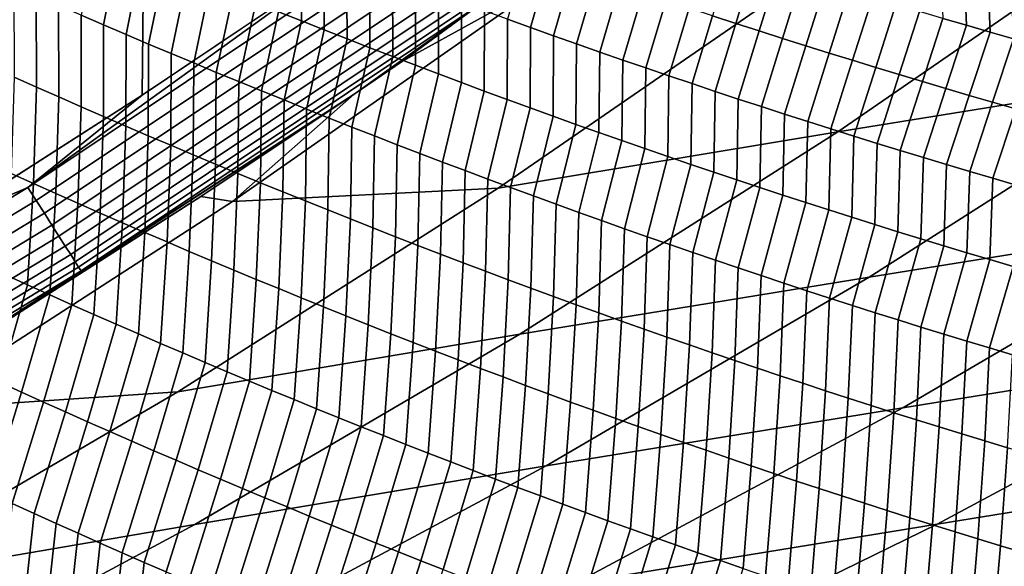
# Model space of a CAD drawing. Header units: metres. Extents: x -240 to 45, y -77 to 27.
# Tile 819 of 1056: x 14.78 to 17.3, y -23.47 to -22.07. Entities that reach past the tile are written whole.
import ezdxf

# ---------------------------------------------------------------- set-up
doc = ezdxf.new("R2010")
doc.units = ezdxf.units.M
doc.layers.add('solid_102011X2', color=7, linetype='CONTINUOUS')

msp = doc.modelspace()

# ---------------------------------------------------------------- linework, layer by layer
at = {"layer": 'solid_102011X2'}
for points in [[(15.092773, 22.261827), (14.574244, -22.593454), (14.047163, -22.914135), (14.573893, 22.593666)], [(15.603402, 21.91884), (15.093101, -22.261625), (14.574244, -22.593454), (15.092773, 22.261827)], [(16.105583, 21.56492), (15.603707, -21.918644), (15.093101, -22.261625), (15.603402, 21.91884)], [(18.547756, -21.668516, 13.282338), (17.759331, -22.212551, 13.468763), (16.872099, -22.355526, 9.296797), (17.666029, -21.807951, 9.111229)], [(14.801622, -22.49753, 0.002684), (15.603707, -21.918644), (15.81545, -21.82037, 0.002684)], [(14.801622, -22.49753, 0.002684), (15.81545, -21.82037, 0.002684), (15.83826, -21.852936, 0.010808), (14.822963, -22.531078, 0.010808)], [(15.960487, -22.027454, 0.234964), (16.266582, -21.817495, 0.27353), (16.128889, -21.970249, 0.780452), (15.759302, -22.174576, 0.274771)], [(17.666029, -21.807951, 9.111229), (16.872099, -22.355526, 9.296797), (16.00354, -22.499273, 5.140129), (16.803234, -21.948103, 4.956414)], [(15.44227, -22.049173, 124.752396), (15.500575, -22.072357, 124.75975), (15.498389, -21.868633, 125.086395), (15.439737, -21.845589, 125.079338)], [(14.822963, -22.531078, 0.010808), (15.83826, -21.852936, 0.010808), (15.860231, -21.884308, 0.024224), (14.84352, -22.563396, 0.024224)], [(14.937478, -22.05759, 124.36348), (14.994973, -22.082348, 124.372124), (15.035004, -21.881907, 124.697746), (14.976954, -21.857307, 124.689491)], [(15.500575, -22.072357, 124.75975), (15.55891, -22.095362, 124.766998), (15.557069, -21.891497, 125.093346), (15.498389, -21.868633, 125.086395)], [(14.84352, -22.563396, 0.024224), (15.860231, -21.884308, 0.024224), (15.880963, -21.91391, 0.042687), (14.862917, -22.593889, 0.042687)], [(14.994973, -22.082348, 124.372124), (15.052505, -22.106934, 124.380653), (15.093087, -21.90633, 124.705887), (15.035004, -21.881907, 124.697746)], [(15.55891, -22.095362, 124.766998), (15.617275, -22.118187, 124.774132), (15.615776, -21.914181, 125.100189), (15.557069, -21.891497, 125.093346)], [(16.027451, -22.067869, 125.144981), (16.086359, -22.089088, 125.15094), (16.135454, -21.917585, 125.488686), (16.076061, -21.896643, 125.48307)], [(14.801622, -22.49753, 0.002684), (15.093101, -22.261625), (15.603707, -21.918644)], [(14.862917, -22.593889, 0.042687), (15.880963, -21.91391, 0.042687), (15.900076, -21.941198, 0.065859), (14.880799, -22.622002, 0.065859)], [(15.052505, -22.106934, 124.380653), (15.11007, -22.131346, 124.389061), (15.151204, -21.930578, 124.713921), (15.093087, -21.90633, 124.705887)], [(15.617275, -22.118187, 124.774132), (15.675668, -22.140831, 124.781151), (15.67451, -21.936684, 125.106918), (15.615776, -21.914181, 125.100189)], [(16.086359, -22.089088, 125.15094), (16.14529, -22.110123, 125.156784), (16.194868, -21.938341, 125.494194), (16.135454, -21.917585, 125.488686)], [(16.551754, -22.058945, 125.524925), (16.611294, -22.078386, 125.529663), (16.659731, -21.919424, 125.872604), (16.599669, -21.900261, 125.868164)], [(16.611294, -22.078386, 125.529663), (16.670847, -22.097641, 125.534279), (16.719807, -21.9384, 125.876923), (16.659731, -21.919424, 125.872604)], [(17.140619, -22.065912, 125.904091), (17.200766, -22.083363, 125.907524), (17.193861, -21.921219, 126.252274), (17.133242, -21.903891, 126.249001)], [(17.200766, -22.083363, 125.907524), (17.260918, -22.100622, 125.910851), (17.254484, -21.938353, 126.25544), (17.193861, -21.921219, 126.252274)], [(14.880799, -22.622002, 0.065859), (15.900076, -21.941198, 0.065859), (15.91722, -21.965677, 0.093315), (14.896839, -22.647217, 0.093315)], [(15.11007, -22.131346, 124.389061), (15.167671, -22.155584, 124.397362), (15.209354, -21.954651, 124.721832), (15.151204, -21.930578, 124.713921)], [(16.00354, -22.499273, 5.140129), (15.324499, -22.533329, 0.960996), (16.128889, -21.970249, 0.780452), (16.803234, -21.948103, 4.956414)], [(15.675668, -22.140831, 124.781151), (15.734088, -22.163292, 124.788063), (15.733271, -21.959005, 125.113541), (15.67451, -21.936684, 125.106918)], [(16.14529, -22.110123, 125.156784), (16.204245, -22.13097, 125.162514), (16.254303, -21.95891, 125.499596), (16.194868, -21.938341, 125.494194)], [(16.670847, -22.097641, 125.534279), (16.730415, -22.116705, 125.538788), (16.779894, -21.957188, 125.881142), (16.719807, -21.9384, 125.876923)], [(17.260918, -22.100622, 125.910851), (17.321075, -22.117687, 125.914062), (17.315113, -21.955296, 126.258492), (17.254484, -21.938353, 126.25544)], [(14.896839, -22.647217, 0.093315), (15.91722, -21.965677, 0.093315), (15.932081, -21.986895, 0.124553), (14.910744, -22.669075, 0.124553)], [(15.167671, -22.155584, 124.397362), (15.225307, -22.179647, 124.405548), (15.267536, -21.978548, 124.729645), (15.209354, -21.954651, 124.721832)], [(15.635627, -22.259079, 0.27507), (15.759302, -22.174576, 0.274771), (16.128889, -21.970249, 0.780452), (15.324499, -22.533329, 0.960996)], [(15.734088, -22.163292, 124.788063), (15.792537, -22.185574, 124.794853), (15.792057, -21.981144, 125.120049), (15.733271, -21.959005, 125.113541)], [(16.204245, -22.13097, 125.162514), (16.26322, -22.151632, 125.168137), (16.313757, -21.979292, 125.504883), (16.254303, -21.95891, 125.499596)], [(16.730415, -22.116705, 125.538788), (16.789995, -22.135582, 125.543182), (16.839991, -21.975784, 125.885246), (16.779894, -21.957188, 125.881142)], [(14.766346, -22.215961, 124.026497), (14.823379, -22.241304, 124.03582), (14.822598, -22.007559, 124.345863), (14.765213, -21.982288, 124.336891)], [(14.910744, -22.669075, 0.124553), (15.932081, -21.986895, 0.124553), (15.944388, -22.004467, 0.159003), (14.922257, -22.687176, 0.159003)], [(15.225307, -22.179647, 124.405548), (15.282976, -22.203537, 124.41362), (15.325749, -22.002268, 124.737335), (15.267536, -21.978548, 124.729645)], [(15.792537, -22.185574, 124.794853), (15.851012, -22.20767, 124.801537), (15.850869, -22.003101, 125.12645), (15.792057, -21.981144, 125.120049)], [(16.26322, -22.151632, 125.168137), (16.322216, -22.172106, 125.173645), (16.37323, -21.999487, 125.510056), (16.313757, -21.979292, 125.504883)], [(16.789995, -22.135582, 125.543182), (16.849586, -22.154268, 125.547462), (16.900099, -21.99419, 125.889236), (16.839991, -21.975784, 125.885246)], [(16.849586, -22.154268, 125.547462), (16.909191, -22.172764, 125.551636), (16.960217, -22.012407, 125.89312), (16.900099, -21.99419, 125.889236)], [(14.823379, -22.241304, 124.03582), (14.88045, -22.266478, 124.045029), (14.880019, -22.032661, 124.354729), (14.822598, -22.007559, 124.345863)], [(14.922257, -22.687176, 0.159003), (15.944388, -22.004467, 0.159003), (15.953915, -22.018068, 0.196032), (14.931171, -22.701189, 0.196032)], [(14.931171, -22.701189, 0.196032), (15.953915, -22.018068, 0.196032), (15.960487, -22.027454, 0.234964), (14.937321, -22.710855, 0.234964)], [(15.282976, -22.203537, 124.41362), (15.340678, -22.227249, 124.421585), (15.383995, -22.025808, 124.744919), (15.325749, -22.002268, 124.737335)], [(15.851012, -22.20767, 124.801537), (15.909514, -22.229584, 124.808105), (15.909705, -22.024874, 125.132736), (15.850869, -22.003101, 125.12645)], [(16.322216, -22.172106, 125.173645), (16.381231, -22.192392, 125.179039), (16.43272, -22.019493, 125.515129), (16.37323, -21.999487, 125.510056)], [(16.381231, -22.192392, 125.179039), (16.440268, -22.212492, 125.184319), (16.492229, -22.039312, 125.520081), (16.43272, -22.019493, 125.515129)], [(16.909191, -22.172764, 125.551636), (16.968803, -22.191069, 125.555687), (17.020344, -22.030434, 125.896889), (16.960217, -22.012407, 125.89312)], [(14.88045, -22.266478, 124.045029), (14.937562, -22.291481, 124.054123), (14.937478, -22.05759, 124.36348), (14.880019, -22.032661, 124.354729)], [(14.937321, -22.710855, 0.234964), (15.960487, -22.027454, 0.234964), (15.635627, -22.259079, 0.27507)], [(15.340678, -22.227249, 124.421585), (15.398413, -22.250786, 124.429428), (15.44227, -22.049173, 124.752396), (15.383995, -22.025808, 124.744919)], [(15.960487, -22.027454, 0.234964), (15.759302, -22.174576, 0.274771), (15.635627, -22.259079, 0.27507)], [(15.909514, -22.229584, 124.808105), (15.968042, -22.251314, 124.814552), (15.968566, -22.046463, 125.138916), (15.909705, -22.024874, 125.132736)], [(15.968042, -22.251314, 124.814552), (16.026596, -22.27286, 124.820892), (16.027451, -22.067869, 125.144981), (15.968566, -22.046463, 125.138916)], [(16.440268, -22.212492, 125.184319), (16.499323, -22.232403, 125.189484), (16.551754, -22.058945, 125.524925), (16.492229, -22.039312, 125.520081)], [(16.968803, -22.191069, 125.555687), (17.028425, -22.209185, 125.559631), (17.080477, -22.048269, 125.900543), (17.020344, -22.030434, 125.896889)], [(17.028425, -22.209185, 125.559631), (17.088057, -22.227108, 125.563461), (17.140619, -22.065912, 125.904091), (17.080477, -22.048269, 125.900543)], [(14.937562, -22.291481, 124.054123), (14.994711, -22.316311, 124.063095), (14.994973, -22.082348, 124.372124), (14.937478, -22.05759, 124.36348)], [(15.398413, -22.250786, 124.429428), (15.45618, -22.274145, 124.437157), (15.500575, -22.072357, 124.75975), (15.44227, -22.049173, 124.752396)], [(15.45618, -22.274145, 124.437157), (15.513978, -22.297327, 124.444771), (15.55891, -22.095362, 124.766998), (15.500575, -22.072357, 124.75975)], [(16.026596, -22.27286, 124.820892), (16.085175, -22.29422, 124.827118), (16.086359, -22.089088, 125.15094), (16.027451, -22.067869, 125.144981)], [(16.499323, -22.232403, 125.189484), (16.558393, -22.252127, 125.194542), (16.611294, -22.078386, 125.529663), (16.551754, -22.058945, 125.524925)], [(18.659994, -22.070305, 17.656694), (17.857929, -22.580673, 17.847488), (16.951895, -22.726213, 13.659683), (17.759331, -22.212551, 13.468763)], [(17.088057, -22.227108, 125.563461), (17.147694, -22.244839, 125.567169), (17.200766, -22.083363, 125.907524), (17.140619, -22.065912, 125.904091)], [(14.994711, -22.316311, 124.063095), (15.051898, -22.340971, 124.07196), (15.052505, -22.106934, 124.380653), (14.994973, -22.082348, 124.372124)], [(15.513978, -22.297327, 124.444771), (15.571808, -22.320332, 124.452271), (15.617275, -22.118187, 124.774132), (15.55891, -22.095362, 124.766998)], [(16.085175, -22.29422, 124.827118), (16.143778, -22.315393, 124.833229), (16.14529, -22.110123, 125.156784), (16.086359, -22.089088, 125.15094)], [(16.558393, -22.252127, 125.194542), (16.617481, -22.271662, 125.199478), (16.670847, -22.097641, 125.534279), (16.611294, -22.078386, 125.529663)], [(16.617481, -22.271662, 125.199478), (16.676584, -22.29101, 125.204308), (16.730415, -22.116705, 125.538788), (16.670847, -22.097641, 125.534279)], [(17.147694, -22.244839, 125.567169), (17.207338, -22.262379, 125.57077), (17.260918, -22.100622, 125.910851), (17.200766, -22.083363, 125.907524)], [(15.051898, -22.340971, 124.07196), (15.109123, -22.365459, 124.080704), (15.11007, -22.131346, 124.389061), (15.052505, -22.106934, 124.380653)], [(15.571808, -22.320332, 124.452271), (15.629667, -22.343157, 124.459656), (15.675668, -22.140831, 124.781151), (15.617275, -22.118187, 124.774132)], [(16.143778, -22.315393, 124.833229), (16.202404, -22.336382, 124.839226), (16.204245, -22.13097, 125.162514), (16.14529, -22.110123, 125.156784)], [(16.676584, -22.29101, 125.204308), (16.735703, -22.310167, 125.209015), (16.789995, -22.135582, 125.543182), (16.730415, -22.116705, 125.538788)], [(17.207338, -22.262379, 125.57077), (17.266989, -22.279724, 125.574257), (17.321075, -22.117687, 125.914062), (17.260918, -22.100622, 125.910851)], [(17.266989, -22.279724, 125.574257), (17.326645, -22.296877, 125.577621), (17.381237, -22.134558, 125.91716), (17.321075, -22.117687, 125.914062)], [(15.109123, -22.365459, 124.080704), (15.166384, -22.389772, 124.089333), (15.167671, -22.155584, 124.397362), (15.11007, -22.131346, 124.389061)], [(15.629667, -22.343157, 124.459656), (15.687558, -22.365801, 124.466927), (15.734088, -22.163292, 124.788063), (15.675668, -22.140831, 124.781151)], [(16.202404, -22.336382, 124.839226), (16.261055, -22.357182, 124.845108), (16.26322, -22.151632, 125.168137), (16.204245, -22.13097, 125.162514)], [(16.735703, -22.310167, 125.209015), (16.794834, -22.329136, 125.213608), (16.849586, -22.154268, 125.547462), (16.789995, -22.135582, 125.543182)], [(15.166384, -22.389772, 124.089333), (15.223681, -22.413914, 124.097847), (15.225307, -22.179647, 124.405548), (15.167671, -22.155584, 124.397362)], [(15.687558, -22.365801, 124.466927), (15.745478, -22.388266, 124.474083), (15.792537, -22.185574, 124.794853), (15.734088, -22.163292, 124.788063)], [(16.261055, -22.357182, 124.845108), (16.319729, -22.377796, 124.850868), (16.322216, -22.172106, 125.173645), (16.26322, -22.151632, 125.168137)], [(16.319729, -22.377796, 124.850868), (16.378424, -22.398222, 124.856522), (16.381231, -22.192392, 125.179039), (16.322216, -22.172106, 125.173645)], [(16.794834, -22.329136, 125.213608), (16.853979, -22.347914, 125.218086), (16.909191, -22.172764, 125.551636), (16.849586, -22.154268, 125.547462)], [(16.853979, -22.347914, 125.218086), (16.913134, -22.366503, 125.22245), (16.968803, -22.191069, 125.555687), (16.909191, -22.172764, 125.551636)], [(15.223681, -22.413914, 124.097847), (15.281014, -22.43788, 124.106239), (15.282976, -22.203537, 124.41362), (15.225307, -22.179647, 124.405548)], [(15.745478, -22.388266, 124.474083), (15.803427, -22.410549, 124.481125), (15.851012, -22.20767, 124.801537), (15.792537, -22.185574, 124.794853)], [(16.378424, -22.398222, 124.856522), (16.437141, -22.418461, 124.862053), (16.440268, -22.212492, 125.184319), (16.381231, -22.192392, 125.179039)], [(16.913134, -22.366503, 125.22245), (16.972301, -22.384901, 125.2267), (17.028425, -22.209185, 125.559631), (16.968803, -22.191069, 125.555687)], [(14.758908, -22.462215, 123.726433), (14.815656, -22.48764, 123.736122), (14.823379, -22.241304, 124.03582), (14.766346, -22.215961, 124.026497)], [(15.281014, -22.43788, 124.106239), (15.338382, -22.461672, 124.114525), (15.340678, -22.227249, 124.421585), (15.282976, -22.203537, 124.41362)], [(15.803427, -22.410549, 124.481125), (15.861404, -22.432652, 124.488045), (15.909514, -22.229584, 124.808105), (15.851012, -22.20767, 124.801537)], [(17.759331, -22.212551, 13.468763), (16.951895, -22.726213, 13.659683), (16.059021, -22.872532, 9.486841), (16.872099, -22.355526, 9.296797)], [(16.437141, -22.418461, 124.862053), (16.495876, -22.438511, 124.86747), (16.499323, -22.232403, 125.189484), (16.440268, -22.212492, 125.184319)], [(16.972301, -22.384901, 125.2267), (17.031479, -22.403107, 125.230827), (17.088057, -22.227108, 125.563461), (17.028425, -22.209185, 125.559631)], [(14.815656, -22.48764, 123.736122), (14.872446, -22.512894, 123.745697), (14.88045, -22.266478, 124.045029), (14.823379, -22.241304, 124.03582)], [(15.338382, -22.461672, 124.114525), (15.395784, -22.485289, 124.122681), (15.398413, -22.250786, 124.429428), (15.340678, -22.227249, 124.421585)], [(15.861404, -22.432652, 124.488045), (15.91941, -22.454573, 124.49485), (15.968042, -22.251314, 124.814552), (15.909514, -22.229584, 124.808105)], [(16.495876, -22.438511, 124.86747), (16.554632, -22.458372, 124.872765), (16.558393, -22.252127, 125.194542), (16.499323, -22.232403, 125.189484)], [(17.031479, -22.403107, 125.230827), (17.090666, -22.421124, 125.23484), (17.147694, -22.244839, 125.567169), (17.088057, -22.227108, 125.563461)], [(17.090666, -22.421124, 125.23484), (17.149858, -22.438946, 125.238739), (17.207338, -22.262379, 125.57077), (17.147694, -22.244839, 125.567169)], [(14.801622, -22.49753, 0.002684), (14.574244, -22.593454), (15.093101, -22.261625)], [(14.625052, -22.913799, 0.275086), (15.635627, -22.259079, 0.27507), (15.243496, -22.520607, 0.276035)], [(14.937321, -22.710855, 0.234964), (15.635627, -22.259079, 0.27507), (14.625052, -22.913799, 0.275086)], [(14.872446, -22.512894, 123.745697), (14.929276, -22.537979, 123.755157), (14.937562, -22.291481, 124.054123), (14.88045, -22.266478, 124.045029)], [(15.243496, -22.520607, 0.276035), (15.635627, -22.259079, 0.27507), (15.324499, -22.533329, 0.960996)], [(15.395784, -22.485289, 124.122681), (15.453221, -22.508728, 124.13073), (15.45618, -22.274145, 124.437157), (15.398413, -22.250786, 124.429428)], [(15.453221, -22.508728, 124.13073), (15.510692, -22.53199, 124.138657), (15.513978, -22.297327, 124.444771), (15.45618, -22.274145, 124.437157)], [(15.91941, -22.454573, 124.49485), (15.977444, -22.476309, 124.501541), (16.026596, -22.27286, 124.820892), (15.968042, -22.251314, 124.814552)], [(15.977444, -22.476309, 124.501541), (16.035503, -22.497864, 124.508118), (16.085175, -22.29422, 124.827118), (16.026596, -22.27286, 124.820892)], [(16.554632, -22.458372, 124.872765), (16.613405, -22.478046, 124.877945), (16.617481, -22.271662, 125.199478), (16.558393, -22.252127, 125.194542)], [(16.613405, -22.478046, 124.877945), (16.672194, -22.49753, 124.883011), (16.676584, -22.29101, 125.204308), (16.617481, -22.271662, 125.199478)], [(17.149858, -22.438946, 125.238739), (17.209061, -22.456577, 125.242523), (17.266989, -22.279724, 125.574257), (17.207338, -22.262379, 125.57077)], [(14.929276, -22.537979, 123.755157), (14.986148, -22.562895, 123.764496), (14.994711, -22.316311, 124.063095), (14.937562, -22.291481, 124.054123)], [(15.510692, -22.53199, 124.138657), (15.568195, -22.555075, 124.146469), (15.571808, -22.320332, 124.452271), (15.513978, -22.297327, 124.444771)], [(16.035503, -22.497864, 124.508118), (16.093592, -22.519234, 124.514572), (16.143778, -22.315393, 124.833229), (16.085175, -22.29422, 124.827118)], [(16.672194, -22.49753, 124.883011), (16.731001, -22.516825, 124.887955), (16.735703, -22.310167, 125.209015), (16.676584, -22.29101, 125.204308)], [(17.209061, -22.456577, 125.242523), (17.268269, -22.474014, 125.246185), (17.326645, -22.296877, 125.577621), (17.266989, -22.279724, 125.574257)], [(17.268269, -22.474014, 125.246185), (17.327482, -22.491259, 125.249725), (17.386305, -22.313835, 125.580879), (17.326645, -22.296877, 125.577621)], [(14.986148, -22.562895, 123.764496), (15.043059, -22.587639, 123.77372), (15.051898, -22.340971, 124.07196), (14.994711, -22.316311, 124.063095)], [(15.568195, -22.555075, 124.146469), (15.625731, -22.577982, 124.15416), (15.629667, -22.343157, 124.459656), (15.571808, -22.320332, 124.452271)], [(16.093592, -22.519234, 124.514572), (16.151705, -22.540419, 124.52092), (16.202404, -22.336382, 124.839226), (16.143778, -22.315393, 124.833229)], [(16.731001, -22.516825, 124.887955), (16.789822, -22.535931, 124.892784), (16.794834, -22.329136, 125.213608), (16.735703, -22.310167, 125.209015)], [(15.043059, -22.587639, 123.77372), (15.100011, -22.612211, 123.782822), (15.109123, -22.365459, 124.080704), (15.051898, -22.340971, 124.07196)], [(15.625731, -22.577982, 124.15416), (15.683299, -22.60071, 124.161728), (15.687558, -22.365801, 124.466927), (15.629667, -22.343157, 124.459656)], [(16.151705, -22.540419, 124.52092), (16.209843, -22.56142, 124.527138), (16.261055, -22.357182, 124.845108), (16.202404, -22.336382, 124.839226)], [(16.789822, -22.535931, 124.892784), (16.848656, -22.554844, 124.897491), (16.853979, -22.347914, 125.218086), (16.794834, -22.329136, 125.213608)], [(16.848656, -22.554844, 124.897491), (16.907503, -22.573568, 124.902084), (16.913134, -22.366503, 125.22245), (16.853979, -22.347914, 125.218086)], [(15.100011, -22.612211, 123.782822), (15.157001, -22.636612, 123.791801), (15.166384, -22.389772, 124.089333), (15.109123, -22.365459, 124.080704)], [(16.872099, -22.355526, 9.296797), (16.059021, -22.872532, 9.486841), (15.184547, -23.019686, 5.328278), (16.00354, -22.499273, 5.140129)], [(15.683299, -22.60071, 124.161728), (15.740898, -22.623257, 124.169182), (15.745478, -22.388266, 124.474083), (15.687558, -22.365801, 124.466927)], [(16.209843, -22.56142, 124.527138), (16.268007, -22.582235, 124.533249), (16.319729, -22.377796, 124.850868), (16.261055, -22.357182, 124.845108)], [(16.907503, -22.573568, 124.902084), (16.966364, -22.592102, 124.906555), (16.972301, -22.384901, 125.2267), (16.913134, -22.366503, 125.22245)], [(15.157001, -22.636612, 123.791801), (15.214028, -22.660839, 123.800667), (15.223681, -22.413914, 124.097847), (15.166384, -22.389772, 124.089333)], [(15.740898, -22.623257, 124.169182), (15.798529, -22.645624, 124.176521), (15.803427, -22.410549, 124.481125), (15.745478, -22.388266, 124.474083)], [(16.268007, -22.582235, 124.533249), (16.326195, -22.602863, 124.539238), (16.378424, -22.398222, 124.856522), (16.319729, -22.377796, 124.850868)], [(16.326195, -22.602863, 124.539238), (16.384407, -22.623304, 124.545105), (16.437141, -22.418461, 124.862053), (16.378424, -22.398222, 124.856522)], [(16.966364, -22.592102, 124.906555), (17.025236, -22.610443, 124.910904), (17.031479, -22.403107, 125.230827), (16.972301, -22.384901, 125.2267)], [(15.214028, -22.660839, 123.800667), (15.271094, -22.684893, 123.80941), (15.281014, -22.43788, 124.106239), (15.223681, -22.413914, 124.097847)], [(15.798529, -22.645624, 124.176521), (15.85619, -22.667812, 124.183739), (15.861404, -22.432652, 124.488045), (15.803427, -22.410549, 124.481125)], [(16.384407, -22.623304, 124.545105), (16.44264, -22.64356, 124.550858), (16.495876, -22.438511, 124.86747), (16.437141, -22.418461, 124.862053)], [(17.025236, -22.610443, 124.910904), (17.084116, -22.628593, 124.915138), (17.090666, -22.421124, 125.23484), (17.031479, -22.403107, 125.230827)], [(17.084116, -22.628593, 124.915138), (17.143007, -22.646549, 124.91925), (17.149858, -22.438946, 125.238739), (17.090666, -22.421124, 125.23484)], [(15.271094, -22.684893, 123.80941), (15.328197, -22.708773, 123.818039), (15.338382, -22.461672, 124.114525), (15.281014, -22.43788, 124.106239)], [(15.85619, -22.667812, 124.183739), (15.913881, -22.689817, 124.190834), (15.91941, -22.454573, 124.49485), (15.861404, -22.432652, 124.488045)], [(16.44264, -22.64356, 124.550858), (16.500895, -22.66363, 124.556488), (16.554632, -22.458372, 124.872765), (16.495876, -22.438511, 124.86747)], [(18.77182, -22.435856, 22.050997), (17.957216, -22.912344, 22.244883), (17.038113, -23.060219, 18.042509), (17.857929, -22.580673, 17.847488)], [(17.143007, -22.646549, 124.91925), (17.201906, -22.664314, 124.923241), (17.209061, -22.456577, 125.242523), (17.149858, -22.438946, 125.238739)], [(14.744026, -22.720982, 123.437515), (14.800546, -22.746487, 123.447601), (14.815656, -22.48764, 123.736122), (14.758908, -22.462215, 123.726433)], [(15.328197, -22.708773, 123.818039), (15.385338, -22.732477, 123.826538), (15.395784, -22.485289, 124.122681), (15.338382, -22.461672, 124.114525)], [(15.913881, -22.689817, 124.190834), (15.971601, -22.711641, 124.197815), (15.977444, -22.476309, 124.501541), (15.91941, -22.454573, 124.49485)], [(15.971601, -22.711641, 124.197815), (16.029352, -22.733282, 124.204674), (16.035503, -22.497864, 124.508118), (15.977444, -22.476309, 124.501541)], [(16.500895, -22.66363, 124.556488), (16.55917, -22.683512, 124.562004), (16.613405, -22.478046, 124.877945), (16.554632, -22.458372, 124.872765)], [(17.201906, -22.664314, 124.923241), (17.260813, -22.681883, 124.927109), (17.268269, -22.474014, 125.246185), (17.209061, -22.456577, 125.242523)], [(17.260813, -22.681883, 124.927109), (17.319727, -22.699259, 124.930862), (17.327482, -22.491259, 125.249725), (17.268269, -22.474014, 125.246185)], [(13.758804, -23.129025, 0.002684), (14.574244, -22.593454), (14.801622, -22.49753, 0.002684)], [(13.758804, -23.129025, 0.002684), (14.801622, -22.49753, 0.002684), (14.822963, -22.531078, 0.010808), (13.778645, -23.163483, 0.010808)], [(15.184547, -23.019686, 5.328278), (14.50028, -23.065376, 1.14599), (15.324499, -22.533329, 0.960996), (16.00354, -22.499273, 5.140129)], [(14.800546, -22.746487, 123.447601), (14.857109, -22.771824, 123.457565), (14.872446, -22.512894, 123.745697), (14.815656, -22.48764, 123.736122)], [(15.385338, -22.732477, 123.826538), (15.442514, -22.756008, 123.834923), (15.453221, -22.508728, 124.13073), (15.395784, -22.485289, 124.122681)], [(16.029352, -22.733282, 124.204674), (16.08713, -22.75474, 124.211418), (16.093592, -22.519234, 124.514572), (16.035503, -22.497864, 124.508118)], [(16.55917, -22.683512, 124.562004), (16.617464, -22.703205, 124.567398), (16.672194, -22.49753, 124.883011), (16.613405, -22.478046, 124.877945)], [(16.617464, -22.703205, 124.567398), (16.675777, -22.722712, 124.57267), (16.731001, -22.516825, 124.887955), (16.672194, -22.49753, 124.883011)], [(15.243496, -22.520607, 0.276035), (15.324499, -22.533329, 0.960996), (14.50028, -23.065376, 1.14599), (14.719343, -22.855465, 0.277327)], [(14.625052, -22.913799, 0.275086), (15.243496, -22.520607, 0.276035), (14.719343, -22.855465, 0.277327)], [(14.857109, -22.771824, 123.457565), (14.913717, -22.796993, 123.467415), (14.929276, -22.537979, 123.755157), (14.872446, -22.512894, 123.745697)], [(15.442514, -22.756008, 123.834923), (15.499726, -22.77936, 123.843185), (15.510692, -22.53199, 124.138657), (15.453221, -22.508728, 124.13073)], [(16.08713, -22.75474, 124.211418), (16.144936, -22.776012, 124.21804), (16.151705, -22.540419, 124.52092), (16.093592, -22.519234, 124.514572)], [(16.675777, -22.722712, 124.57267), (16.734108, -22.742027, 124.57782), (16.789822, -22.535931, 124.892784), (16.731001, -22.516825, 124.887955)], [(13.778645, -23.163483, 0.010808), (14.822963, -22.531078, 0.010808), (14.84352, -22.563396, 0.024224), (13.797756, -23.196674, 0.024224)], [(14.913717, -22.796993, 123.467415), (14.970367, -22.821993, 123.477135), (14.986148, -22.562895, 123.764496), (14.929276, -22.537979, 123.755157)], [(15.499726, -22.77936, 123.843185), (15.556973, -22.802536, 123.851326), (15.568195, -22.555075, 124.146469), (15.510692, -22.53199, 124.138657)], [(16.144936, -22.776012, 124.21804), (16.20277, -22.7971, 124.224541), (16.209843, -22.56142, 124.527138), (16.151705, -22.540419, 124.52092)], [(16.734108, -22.742027, 124.57782), (16.792454, -22.761156, 124.582855), (16.848656, -22.554844, 124.897491), (16.789822, -22.535931, 124.892784)], [(13.797756, -23.196674, 0.024224), (14.84352, -22.563396, 0.024224), (14.862917, -22.593889, 0.042687), (13.815789, -23.227995, 0.042687)], [(14.970367, -22.821993, 123.477135), (15.027061, -22.846821, 123.48674), (15.043059, -22.587639, 123.77372), (14.986148, -22.562895, 123.764496)], [(15.556973, -22.802536, 123.851326), (15.614256, -22.825535, 123.859344), (15.625731, -22.577982, 124.15416), (15.568195, -22.555075, 124.146469)], [(16.20277, -22.7971, 124.224541), (16.260632, -22.818005, 124.230919), (16.268007, -22.582235, 124.533249), (16.209843, -22.56142, 124.527138)], [(16.792454, -22.761156, 124.582855), (16.850815, -22.780096, 124.587769), (16.907503, -22.573568, 124.902084), (16.848656, -22.554844, 124.897491)], [(16.850815, -22.780096, 124.587769), (16.909191, -22.798847, 124.59256), (16.966364, -22.592102, 124.906555), (16.907503, -22.573568, 124.902084)], [(13.815789, -23.227995, 0.042687), (14.862917, -22.593889, 0.042687), (14.880799, -22.622002, 0.065859), (13.832415, -23.256868, 0.065859)], [(15.027061, -22.846821, 123.48674), (15.083796, -22.871481, 123.496216), (15.100011, -22.612211, 123.782822), (15.043059, -22.587639, 123.77372)], [(15.614256, -22.825535, 123.859344), (15.671573, -22.848356, 123.867249), (15.683299, -22.60071, 124.161728), (15.625731, -22.577982, 124.15416)], [(15.671573, -22.848356, 123.867249), (15.728923, -22.870998, 123.875023), (15.740898, -22.623257, 124.169182), (15.683299, -22.60071, 124.161728)], [(17.857929, -22.580673, 17.847488), (17.038113, -23.060219, 18.042509), (16.126589, -23.20886, 13.85483), (16.951895, -22.726213, 13.659683)], [(16.260632, -22.818005, 124.230919), (16.31852, -22.838722, 124.237175), (16.326195, -22.602863, 124.539238), (16.268007, -22.582235, 124.533249)], [(16.909191, -22.798847, 124.59256), (16.967581, -22.817406, 124.597221), (17.025236, -22.610443, 124.910904), (16.966364, -22.592102, 124.906555)], [(13.832415, -23.256868, 0.065859), (14.880799, -22.622002, 0.065859), (14.896839, -22.647217, 0.093315), (13.847326, -23.282766, 0.093315)], [(15.083796, -22.871481, 123.496216), (15.140572, -22.895969, 123.505569), (15.157001, -22.636612, 123.791801), (15.100011, -22.612211, 123.782822)], [(15.728923, -22.870998, 123.875023), (15.786305, -22.893459, 123.882683), (15.798529, -22.645624, 124.176521), (15.740898, -22.623257, 124.169182)], [(16.31852, -22.838722, 124.237175), (16.376432, -22.859255, 124.243317), (16.384407, -22.623304, 124.545105), (16.326195, -22.602863, 124.539238)], [(16.376432, -22.859255, 124.243317), (16.434368, -22.879601, 124.249336), (16.44264, -22.64356, 124.550858), (16.384407, -22.623304, 124.545105)], [(16.967581, -22.817406, 124.597221), (17.025982, -22.835775, 124.601768), (17.084116, -22.628593, 124.915138), (17.025236, -22.610443, 124.910904)], [(13.847326, -23.282766, 0.093315), (14.896839, -22.647217, 0.093315), (14.910744, -22.669075, 0.124553), (13.860253, -23.305218, 0.124553)], [(15.140572, -22.895969, 123.505569), (15.197388, -22.920284, 123.514809), (15.214028, -22.660839, 123.800667), (15.157001, -22.636612, 123.791801)], [(15.786305, -22.893459, 123.882683), (15.843722, -22.915743, 123.890213), (15.85619, -22.667812, 124.183739), (15.798529, -22.645624, 124.176521)], [(16.434368, -22.879601, 124.249336), (16.492329, -22.899759, 124.255226), (16.500895, -22.66363, 124.556488), (16.44264, -22.64356, 124.550858)], [(17.025982, -22.835775, 124.601768), (17.084394, -22.853952, 124.606194), (17.143007, -22.646549, 124.91925), (17.084116, -22.628593, 124.915138)], [(17.084394, -22.853952, 124.606194), (17.142818, -22.871939, 124.610497), (17.201906, -22.664314, 124.923241), (17.143007, -22.646549, 124.91925)], [(13.860253, -23.305218, 0.124553), (14.910744, -22.669075, 0.124553), (14.922257, -22.687176, 0.159003), (13.870957, -23.323809, 0.159003)], [(15.197388, -22.920284, 123.514809), (15.254245, -22.944427, 123.523918), (15.271094, -22.684893, 123.80941), (15.214028, -22.660839, 123.800667)], [(15.843722, -22.915743, 123.890213), (15.90117, -22.937843, 123.897629), (15.913881, -22.689817, 124.190834), (15.85619, -22.667812, 124.183739)], [(16.492329, -22.899759, 124.255226), (16.55031, -22.919733, 124.261002), (16.55917, -22.683512, 124.562004), (16.500895, -22.66363, 124.556488)], [(17.142818, -22.871939, 124.610497), (17.201252, -22.889732, 124.614677), (17.260813, -22.681883, 124.927109), (17.201906, -22.664314, 124.923241)], [(13.870957, -23.323809, 0.159003), (14.922257, -22.687176, 0.159003), (14.931171, -22.701189, 0.196032), (13.879245, -23.338202, 0.196032)], [(13.879245, -23.338202, 0.196032), (14.931171, -22.701189, 0.196032), (14.937321, -22.710855, 0.234964), (13.884961, -23.348131, 0.234964)], [(15.254245, -22.944427, 123.523918), (15.311142, -22.968399, 123.532906), (15.328197, -22.708773, 123.818039), (15.271094, -22.684893, 123.80941)], [(15.90117, -22.937843, 123.897629), (15.958651, -22.959763, 123.904915), (15.971601, -22.711641, 124.197815), (15.913881, -22.689817, 124.190834)], [(16.55031, -22.919733, 124.261002), (16.608313, -22.939518, 124.266647), (16.617464, -22.703205, 124.567398), (16.55917, -22.683512, 124.562004)], [(16.608313, -22.939518, 124.266647), (16.666336, -22.959116, 124.272179), (16.675777, -22.722712, 124.57267), (16.617464, -22.703205, 124.567398)], [(17.201252, -22.889732, 124.614677), (17.259693, -22.907333, 124.618736), (17.319727, -22.699259, 124.930862), (17.260813, -22.681883, 124.927109)], [(17.259693, -22.907333, 124.618736), (17.318142, -22.92474, 124.622673), (17.378647, -22.71644, 124.934494), (17.319727, -22.699259, 124.930862)], [(13.884961, -23.348131, 0.234964), (14.937321, -22.710855, 0.234964), (14.625052, -22.913799, 0.275086)], [(14.672568, -22.969194, 123.151115), (14.728799, -22.994892, 123.161705), (14.800546, -22.746487, 123.447601), (14.744026, -22.720982, 123.437515)], [(16.951895, -22.726213, 13.659683), (16.126589, -23.20886, 13.85483), (15.227944, -23.358335, 9.681093), (16.059021, -22.872532, 9.486841)], [(15.311142, -22.968399, 123.532906), (15.368078, -22.992195, 123.541771), (15.385338, -22.732477, 123.826538), (15.328197, -22.708773, 123.818039)], [(15.958651, -22.959763, 123.904915), (16.016161, -22.981501, 123.912086), (16.029352, -22.733282, 124.204674), (15.971601, -22.711641, 124.197815)], [(16.666336, -22.959116, 124.272179), (16.724379, -22.978525, 124.27758), (16.734108, -22.742027, 124.57782), (16.675777, -22.722712, 124.57267)], [(14.728799, -22.994892, 123.161705), (14.785075, -23.020424, 123.17218), (14.857109, -22.771824, 123.457565), (14.800546, -22.746487, 123.447601)], [(15.368078, -22.992195, 123.541771), (15.425053, -23.015816, 123.550514), (15.442514, -22.756008, 123.834923), (15.385338, -22.732477, 123.826538)], [(16.016161, -22.981501, 123.912086), (16.073704, -23.003056, 123.919128), (16.08713, -22.75474, 124.211418), (16.029352, -22.733282, 124.204674)], [(16.724379, -22.978525, 124.27758), (16.782438, -22.997747, 124.28286), (16.792454, -22.761156, 124.582855), (16.734108, -22.742027, 124.57782)], [(14.785075, -23.020424, 123.17218), (14.841399, -23.04579, 123.182518), (14.913717, -22.796993, 123.467415), (14.857109, -22.771824, 123.457565)], [(15.425053, -23.015816, 123.550514), (15.482065, -23.039261, 123.559128), (15.499726, -22.77936, 123.843185), (15.442514, -22.756008, 123.834923)], [(16.073704, -23.003056, 123.919128), (16.131277, -23.024426, 123.926056), (16.144936, -22.776012, 124.21804), (16.08713, -22.75474, 124.211418)], [(16.131277, -23.024426, 123.926056), (16.188879, -23.045614, 123.932854), (16.20277, -22.7971, 124.224541), (16.144936, -22.776012, 124.21804)], [(16.782438, -22.997747, 124.28286), (16.840515, -23.016779, 124.288017), (16.850815, -22.780096, 124.587769), (16.792454, -22.761156, 124.582855)], [(18.878597, -22.765177, 26.462709), (18.052521, -23.207588, 26.658361), (17.126104, -23.35758, 22.442699), (17.957216, -22.912344, 22.244883)], [(14.841399, -23.04579, 123.182518), (14.897769, -23.070988, 123.192741), (14.970367, -22.821993, 123.477135), (14.913717, -22.796993, 123.467415)], [(15.482065, -23.039261, 123.559128), (15.539116, -23.062532, 123.567619), (15.556973, -22.802536, 123.851326), (15.499726, -22.77936, 123.843185)], [(15.539116, -23.062532, 123.567619), (15.596204, -23.085625, 123.575989), (15.614256, -22.825535, 123.859344), (15.556973, -22.802536, 123.851326)], [(16.188879, -23.045614, 123.932854), (16.24651, -23.066616, 123.939529), (16.260632, -22.818005, 124.230919), (16.20277, -22.7971, 124.224541)], [(16.840515, -23.016779, 124.288017), (16.898607, -23.035622, 124.293045), (16.909191, -22.798847, 124.59256), (16.850815, -22.780096, 124.587769)], [(16.898607, -23.035622, 124.293045), (16.956717, -23.054276, 124.297951), (16.967581, -22.817406, 124.597221), (16.909191, -22.798847, 124.59256)], [(14.897769, -23.070988, 123.192741), (14.954185, -23.096018, 123.202843), (15.027061, -22.846821, 123.48674), (14.970367, -22.821993, 123.477135)], [(15.596204, -23.085625, 123.575989), (15.653328, -23.108541, 123.584236), (15.671573, -22.848356, 123.867249), (15.614256, -22.825535, 123.859344)], [(16.24651, -23.066616, 123.939529), (16.304171, -23.087435, 123.946075), (16.31852, -22.838722, 124.237175), (16.260632, -22.818005, 124.230919)], [(16.956717, -23.054276, 124.297951), (17.014837, -23.072737, 124.302734), (17.025982, -22.835775, 124.601768), (16.967581, -22.817406, 124.597221)], [(14.954185, -23.096018, 123.202843), (15.010645, -23.12088, 123.212814), (15.083796, -22.871481, 123.496216), (15.027061, -22.846821, 123.48674)], [(15.653328, -23.108541, 123.584236), (15.710488, -23.131279, 123.592354), (15.728923, -22.870998, 123.875023), (15.671573, -22.848356, 123.867249)], [(16.304171, -23.087435, 123.946075), (16.361856, -23.108067, 123.952507), (16.376432, -22.859255, 124.243317), (16.31852, -22.838722, 124.237175)], [(17.014837, -23.072737, 124.302734), (17.072971, -23.091009, 124.307396), (17.084394, -22.853952, 124.606194), (17.025982, -22.835775, 124.601768)], [(17.072971, -23.091009, 124.307396), (17.131119, -23.109089, 124.311928), (17.142818, -22.871939, 124.610497), (17.084394, -22.853952, 124.606194)], [(16.059021, -22.872532, 9.486841), (15.227944, -23.358335, 9.681093), (14.347422, -23.508703, 5.520592), (15.184547, -23.019686, 5.328278)], [(15.010645, -23.12088, 123.212814), (15.067149, -23.145573, 123.222656), (15.140572, -22.895969, 123.505569), (15.083796, -22.871481, 123.496216)], [(15.710488, -23.131279, 123.592354), (15.767685, -23.153837, 123.600349), (15.786305, -22.893459, 123.882683), (15.728923, -22.870998, 123.875023)], [(16.361856, -23.108067, 123.952507), (16.419571, -23.128513, 123.958809), (16.434368, -22.879601, 124.249336), (16.376432, -22.859255, 124.243317)], [(16.419571, -23.128513, 123.958809), (16.47731, -23.148775, 123.964989), (16.492329, -22.899759, 124.255226), (16.434368, -22.879601, 124.249336)], [(17.131119, -23.109089, 124.311928), (17.189276, -23.126976, 124.31633), (17.201252, -22.889732, 124.614677), (17.142818, -22.871939, 124.610497)], [(15.067149, -23.145573, 123.222656), (15.123697, -23.170095, 123.232384), (15.197388, -22.920284, 123.514809), (15.140572, -22.895969, 123.505569)], [(15.767685, -23.153837, 123.600349), (15.824916, -23.176218, 123.608223), (15.843722, -22.915743, 123.890213), (15.786305, -22.893459, 123.882683)], [(16.47731, -23.148775, 123.964989), (16.535072, -23.168848, 123.971039), (16.55031, -22.919733, 124.261002), (16.492329, -22.899759, 124.255226)], [(17.189276, -23.126976, 124.31633), (17.247444, -23.14467, 124.320618), (17.259693, -22.907333, 124.618736), (17.201252, -22.889732, 124.614677)], [(15.123697, -23.170095, 123.232384), (15.180288, -23.194448, 123.241982), (15.254245, -22.944427, 123.523918), (15.197388, -22.920284, 123.514809)], [(15.824916, -23.176218, 123.608223), (15.882182, -23.198416, 123.615967), (15.90117, -22.937843, 123.897629), (15.843722, -22.915743, 123.890213)], [(17.957216, -22.912344, 22.244883), (17.126104, -23.35758, 22.442699), (16.201685, -23.508318, 18.24148), (17.038113, -23.060219, 18.042509)], [(16.535072, -23.168848, 123.971039), (16.592859, -23.188736, 123.976967), (16.608313, -22.939518, 124.266647), (16.55031, -22.919733, 124.261002)], [(17.247444, -23.14467, 124.320618), (17.30562, -23.162172, 124.324768), (17.318142, -22.92474, 124.622673), (17.259693, -22.907333, 124.618736)], [(15.180288, -23.194448, 123.241982), (15.236922, -23.218632, 123.25145), (15.311142, -22.968399, 123.532906), (15.254245, -22.944427, 123.523918)], [(15.882182, -23.198416, 123.615967), (15.939483, -23.220436, 123.623589), (15.958651, -22.959763, 123.904915), (15.90117, -22.937843, 123.897629)], [(16.592859, -23.188736, 123.976967), (16.650667, -23.208435, 123.982765), (16.666336, -22.959116, 124.272179), (16.608313, -22.939518, 124.266647)], [(15.236922, -23.218632, 123.25145), (15.293599, -23.242641, 123.260796), (15.368078, -22.992195, 123.541771), (15.311142, -22.968399, 123.532906)], [(15.939483, -23.220436, 123.623589), (15.996817, -23.242273, 123.631081), (16.016161, -22.981501, 123.912086), (15.958651, -22.959763, 123.904915)], [(16.650667, -23.208435, 123.982765), (16.708496, -23.227947, 123.988434), (16.724379, -22.978525, 124.27758), (16.666336, -22.959116, 124.272179)], [(16.708496, -23.227947, 123.988434), (16.766344, -23.247272, 123.993988), (16.782438, -22.997747, 124.28286), (16.724379, -22.978525, 124.27758)], [(14.648832, -23.253811, 122.887131), (14.704887, -23.279545, 122.898132), (14.785075, -23.020424, 123.17218), (14.728799, -22.994892, 123.161705)], [(15.293599, -23.242641, 123.260796), (15.350317, -23.266478, 123.270012), (15.425053, -23.015816, 123.550514), (15.368078, -22.992195, 123.541771)], [(15.996817, -23.242273, 123.631081), (16.054184, -23.263927, 123.638451), (16.073704, -23.003056, 123.919128), (16.016161, -22.981501, 123.912086)], [(16.054184, -23.263927, 123.638451), (16.111584, -23.2854, 123.645691), (16.131277, -23.024426, 123.926056), (16.073704, -23.003056, 123.919128)], [(16.766344, -23.247272, 123.993988), (16.824213, -23.266407, 123.999405), (16.840515, -23.016779, 124.288017), (16.782438, -22.997747, 124.28286)], [(14.347422, -23.508703, 5.520592), (13.657415, -23.565744, 1.33517), (14.50028, -23.065376, 1.14599), (15.184547, -23.019686, 5.328278)], [(14.704887, -23.279545, 122.898132), (14.760993, -23.305115, 122.909004), (14.841399, -23.04579, 123.182518), (14.785075, -23.020424, 123.17218)], [(15.350317, -23.266478, 123.270012), (15.407076, -23.290142, 123.279106), (15.482065, -23.039261, 123.559128), (15.425053, -23.015816, 123.550514)], [(16.111584, -23.2854, 123.645691), (16.169014, -23.30669, 123.652809), (16.188879, -23.045614, 123.932854), (16.131277, -23.024426, 123.926056)], [(16.824213, -23.266407, 123.999405), (16.882099, -23.285355, 124.0047), (16.898607, -23.035622, 124.293045), (16.840515, -23.016779, 124.288017)], [(14.760993, -23.305115, 122.909004), (14.817147, -23.330519, 122.919754), (14.897769, -23.070988, 123.192741), (14.841399, -23.04579, 123.182518)], [(15.407076, -23.290142, 123.279106), (15.463876, -23.313631, 123.288071), (15.539116, -23.062532, 123.567619), (15.482065, -23.039261, 123.559128)], [(16.169014, -23.30669, 123.652809), (16.226479, -23.327795, 123.659798), (16.24651, -23.066616, 123.939529), (16.188879, -23.045614, 123.932854)], [(16.882099, -23.285355, 124.0047), (16.940001, -23.30411, 124.009865), (16.956717, -23.054276, 124.297951), (16.898607, -23.035622, 124.293045)], [(16.940001, -23.30411, 124.009865), (16.997919, -23.322676, 124.0149), (17.014837, -23.072737, 124.302734), (16.956717, -23.054276, 124.297951)], [(14.817147, -23.330519, 122.919754), (14.87335, -23.355757, 122.930374), (14.954185, -23.096018, 123.202843), (14.897769, -23.070988, 123.192741)], [(17.038113, -23.060219, 18.042509), (16.201685, -23.508318, 18.24148), (15.284562, -23.65987, 14.05393), (16.126589, -23.20886, 13.85483)], [(15.463876, -23.313631, 123.288071), (15.520716, -23.336946, 123.296913), (15.596204, -23.085625, 123.575989), (15.539116, -23.062532, 123.567619)], [(16.226479, -23.327795, 123.659798), (16.283972, -23.348715, 123.666656), (16.304171, -23.087435, 123.946075), (16.24651, -23.066616, 123.939529)], [(16.997919, -23.322676, 124.0149), (17.055853, -23.341051, 124.019806), (17.072971, -23.091009, 124.307396), (17.014837, -23.072737, 124.302734)], [(18.975557, -23.058271, 30.889181), (18.139053, -23.466431, 31.085245), (17.211168, -23.618341, 26.857634), (18.052521, -23.207588, 26.658361)], [(14.87335, -23.355757, 122.930374), (14.929602, -23.380829, 122.940872), (15.010645, -23.12088, 123.212814), (14.954185, -23.096018, 123.202843)], [(15.520716, -23.336946, 123.296913), (15.577595, -23.360086, 123.305618), (15.653328, -23.108541, 123.584236), (15.596204, -23.085625, 123.575989)], [(16.283972, -23.348715, 123.666656), (16.341497, -23.369452, 123.673393), (16.361856, -23.108067, 123.952507), (16.304171, -23.087435, 123.946075)], [(17.055853, -23.341051, 124.019806), (17.1138, -23.359236, 124.02459), (17.131119, -23.109089, 124.311928), (17.072971, -23.091009, 124.307396)], [(14.929602, -23.380829, 122.940872), (14.985901, -23.405735, 122.951233), (15.067149, -23.145573, 123.222656), (15.010645, -23.12088, 123.212814)], [(15.577595, -23.360086, 123.305618), (15.634514, -23.383049, 123.314209), (15.710488, -23.131279, 123.592354), (15.653328, -23.108541, 123.584236)], [(15.634514, -23.383049, 123.314209), (15.691471, -23.405836, 123.322662), (15.767685, -23.153837, 123.600349), (15.710488, -23.131279, 123.592354)], [(16.341497, -23.369452, 123.673393), (16.39905, -23.390003, 123.68), (16.419571, -23.128513, 123.958809), (16.361856, -23.108067, 123.952507)], [(16.39905, -23.390003, 123.68), (16.456631, -23.410368, 123.686478), (16.47731, -23.148775, 123.964989), (16.419571, -23.128513, 123.958809)], [(17.1138, -23.359236, 124.02459), (17.171761, -23.377228, 124.029243), (17.189276, -23.126976, 124.31633), (17.131119, -23.109089, 124.311928)], [(17.171761, -23.377228, 124.029243), (17.229731, -23.395025, 124.033768), (17.247444, -23.14467, 124.320618), (17.189276, -23.126976, 124.31633)], [(14.985901, -23.405735, 122.951233), (15.042247, -23.430473, 122.961472), (15.123697, -23.170095, 123.232384), (15.067149, -23.145573, 123.222656)], [(15.691471, -23.405836, 123.322662), (15.748466, -23.428446, 123.330994), (15.824916, -23.176218, 123.608223), (15.767685, -23.153837, 123.600349)], [(16.456631, -23.410368, 123.686478), (16.514236, -23.430548, 123.692825), (16.535072, -23.168848, 123.971039), (16.47731, -23.148775, 123.964989)], [(17.229731, -23.395025, 124.033768), (17.287714, -23.412632, 124.038162), (17.30562, -23.162172, 124.324768), (17.247444, -23.14467, 124.320618)], [(15.042247, -23.430473, 122.961472), (15.098639, -23.455042, 122.971588), (15.180288, -23.194448, 123.241982), (15.123697, -23.170095, 123.232384)], [(15.748466, -23.428446, 123.330994), (15.805499, -23.450876, 123.339195), (15.882182, -23.198416, 123.615967), (15.824916, -23.176218, 123.608223)], [(16.514236, -23.430548, 123.692825), (16.571869, -23.450541, 123.699043), (16.592859, -23.188736, 123.976967), (16.535072, -23.168848, 123.971039)], [(17.287714, -23.412632, 124.038162), (17.345705, -23.430042, 124.042427), (17.363806, -23.17948, 124.328804), (17.30562, -23.162172, 124.324768)], [(15.098639, -23.455042, 122.971588), (15.155078, -23.479443, 122.981567), (15.236922, -23.218632, 123.25145), (15.180288, -23.194448, 123.241982)], [(15.805499, -23.450876, 123.339195), (15.862569, -23.473129, 123.347267), (15.939483, -23.220436, 123.623589), (15.882182, -23.198416, 123.615967)], [(16.571869, -23.450541, 123.699043), (16.629526, -23.470346, 123.705139), (16.650667, -23.208435, 123.982765), (16.592859, -23.188736, 123.976967)], [(16.126589, -23.20886, 13.85483), (15.284562, -23.65987, 14.05393), (14.380032, -23.812305, 9.87928), (15.227944, -23.358335, 9.681093)], [(15.155078, -23.479443, 122.981567), (15.211562, -23.503674, 122.991417), (15.293599, -23.242641, 123.260796), (15.236922, -23.218632, 123.25145)], [(15.862569, -23.473129, 123.347267), (15.919676, -23.495201, 123.355209), (15.996817, -23.242273, 123.631081), (15.939483, -23.220436, 123.623589)], [(18.052521, -23.207588, 26.658361), (17.211168, -23.618341, 26.857634), (16.279629, -23.77096, 22.644175), (17.126104, -23.35758, 22.442699)], [(16.629526, -23.470346, 123.705139), (16.687204, -23.489965, 123.711098), (16.708496, -23.227947, 123.988434), (16.650667, -23.208435, 123.982765)], [(16.687204, -23.489965, 123.711098), (16.744907, -23.509396, 123.716927), (16.766344, -23.247272, 123.993988), (16.708496, -23.227947, 123.988434)], [(15.211562, -23.503674, 122.991417), (15.26809, -23.527735, 123.001144), (15.350317, -23.266478, 123.270012), (15.293599, -23.242641, 123.260796)], [(15.919676, -23.495201, 123.355209), (15.976819, -23.517094, 123.363022), (16.054184, -23.263927, 123.638451), (15.996817, -23.242273, 123.631081)], [(16.744907, -23.509396, 123.716927), (16.802629, -23.528637, 123.722626), (16.824213, -23.266407, 123.999405), (16.766344, -23.247272, 123.993988)], [(15.26809, -23.527735, 123.001144), (15.324664, -23.551622, 123.010742), (15.407076, -23.290142, 123.279106), (15.350317, -23.266478, 123.270012)], [(15.976819, -23.517094, 123.363022), (16.033997, -23.538805, 123.370712), (16.111584, -23.2854, 123.645691), (16.054184, -23.263927, 123.638451)], [(16.802629, -23.528637, 123.722626), (16.860373, -23.547691, 123.728203), (16.882099, -23.285355, 124.0047), (16.824213, -23.266407, 123.999405)], [(14.729301, -23.600338, 122.658821), (14.785349, -23.625784, 122.669991), (14.817147, -23.330519, 122.919754), (14.760993, -23.305115, 122.909004)], [(15.324664, -23.551622, 123.010742), (15.381281, -23.57534, 123.020203), (15.463876, -23.313631, 123.288071), (15.407076, -23.290142, 123.279106)], [(16.033997, -23.538805, 123.370712), (16.091211, -23.560335, 123.378265), (16.169014, -23.30669, 123.652809), (16.111584, -23.2854, 123.645691)], [(16.091211, -23.560335, 123.378265), (16.148458, -23.581684, 123.385696), (16.226479, -23.327795, 123.659798), (16.169014, -23.30669, 123.652809)], [(16.860373, -23.547691, 123.728203), (16.918135, -23.566555, 123.733635), (16.940001, -23.30411, 124.009865), (16.882099, -23.285355, 124.0047)], [(16.918135, -23.566555, 123.733635), (16.975914, -23.585228, 123.738945), (16.997919, -23.322676, 124.0149), (16.940001, -23.30411, 124.009865)], [(14.785349, -23.625784, 122.669991), (14.841447, -23.651068, 122.68103), (14.87335, -23.355757, 122.930374), (14.817147, -23.330519, 122.919754)], [(15.381281, -23.57534, 123.020203), (15.437941, -23.598885, 123.029541), (15.520716, -23.336946, 123.296913), (15.463876, -23.313631, 123.288071)], [(16.148458, -23.581684, 123.385696), (16.205742, -23.602848, 123.392998), (16.283972, -23.348715, 123.666656), (16.226479, -23.327795, 123.659798)], [(16.975914, -23.585228, 123.738945), (17.033712, -23.603712, 123.744125), (17.055853, -23.341051, 124.019806), (16.997919, -23.322676, 124.0149)], [(19.057814, -23.315151, 35.327679), (18.211906, -23.688892, 35.522785), (17.288485, -23.842539, 31.284605), (18.139053, -23.466431, 31.085245)], [(14.841447, -23.651068, 122.68103), (14.897597, -23.676186, 122.69194), (14.929602, -23.380829, 122.940872), (14.87335, -23.355757, 122.930374)], [(17.126104, -23.35758, 22.442699), (16.279629, -23.77096, 22.644175), (15.349802, -23.924364, 18.444128), (16.201685, -23.508318, 18.24148)], [(15.437941, -23.598885, 123.029541), (15.494644, -23.622255, 123.03875), (15.577595, -23.360086, 123.305618), (15.520716, -23.336946, 123.296913)], [(16.205742, -23.602848, 123.392998), (16.263058, -23.623831, 123.400162), (16.341497, -23.369452, 123.673393), (16.283972, -23.348715, 123.666656)], [(17.033712, -23.603712, 123.744125), (17.091524, -23.622004, 123.749168), (17.1138, -23.359236, 124.02459), (17.055853, -23.341051, 124.019806)], [(15.227944, -23.358335, 9.681093), (14.380032, -23.812305, 9.87928), (13.493333, -23.965696, 5.716805), (14.347422, -23.508703, 5.520592)], [(14.897597, -23.676186, 122.69194), (14.953797, -23.701138, 122.702721), (14.985901, -23.405735, 122.951233), (14.929602, -23.380829, 122.940872)], [(15.494644, -23.622255, 123.03875), (15.551389, -23.645452, 123.047821), (15.634514, -23.383049, 123.314209), (15.577595, -23.360086, 123.305618)], [(15.551389, -23.645452, 123.047821), (15.608176, -23.668476, 123.05677), (15.691471, -23.405836, 123.322662), (15.634514, -23.383049, 123.314209)], [(16.263058, -23.623831, 123.400162), (16.320406, -23.644629, 123.407204), (16.39905, -23.390003, 123.68), (16.341497, -23.369452, 123.673393)], [(17.091524, -23.622004, 123.749168), (17.149351, -23.640104, 123.754082), (17.171761, -23.377228, 124.029243), (17.1138, -23.359236, 124.02459)], [(17.149351, -23.640104, 123.754082), (17.207193, -23.65801, 123.758865), (17.229731, -23.395025, 124.033768), (17.171761, -23.377228, 124.029243)], [(14.953797, -23.701138, 122.702721), (15.010047, -23.725924, 122.713371), (15.042247, -23.430473, 122.961472), (14.985901, -23.405735, 122.951233)], [(15.608176, -23.668476, 123.05677), (15.665005, -23.691322, 123.065582), (15.748466, -23.428446, 123.330994), (15.691471, -23.405836, 123.322662)], [(16.320406, -23.644629, 123.407204), (16.377785, -23.665243, 123.414108), (16.456631, -23.410368, 123.686478), (16.39905, -23.390003, 123.68)], [(17.207193, -23.65801, 123.758865), (17.265047, -23.675726, 123.763512), (17.287714, -23.412632, 124.038162), (17.229731, -23.395025, 124.033768)], [(15.010047, -23.725924, 122.713371), (15.066346, -23.750544, 122.723885), (15.098639, -23.455042, 122.971588), (15.042247, -23.430473, 122.961472)], [(15.665005, -23.691322, 123.065582), (15.721874, -23.713993, 123.074265), (15.805499, -23.450876, 123.339195), (15.748466, -23.428446, 123.330994)], [(16.377785, -23.665243, 123.414108), (16.435192, -23.685673, 123.420883), (16.514236, -23.430548, 123.692825), (16.456631, -23.410368, 123.686478)], [(16.435192, -23.685673, 123.420883), (16.49263, -23.705917, 123.427528), (16.571869, -23.450541, 123.699043), (16.514236, -23.430548, 123.692825)], [(17.265047, -23.675726, 123.763512), (17.322912, -23.693245, 123.768028), (17.345705, -23.430042, 124.042427), (17.287714, -23.412632, 124.038162)], [(15.066346, -23.750544, 122.723885), (15.122695, -23.774994, 122.734276), (15.155078, -23.479443, 122.981567), (15.098639, -23.455042, 122.971588)], [(15.721874, -23.713993, 123.074265), (15.778784, -23.736486, 123.082817), (15.862569, -23.473129, 123.347267), (15.805499, -23.450876, 123.339195)], [(16.49263, -23.705917, 123.427528), (16.550097, -23.725977, 123.434036), (16.629526, -23.470346, 123.705139), (16.571869, -23.450541, 123.699043)]]:
    msp.add_3dface(points, dxfattribs=at)

doc.saveas('drawing.dxf')
